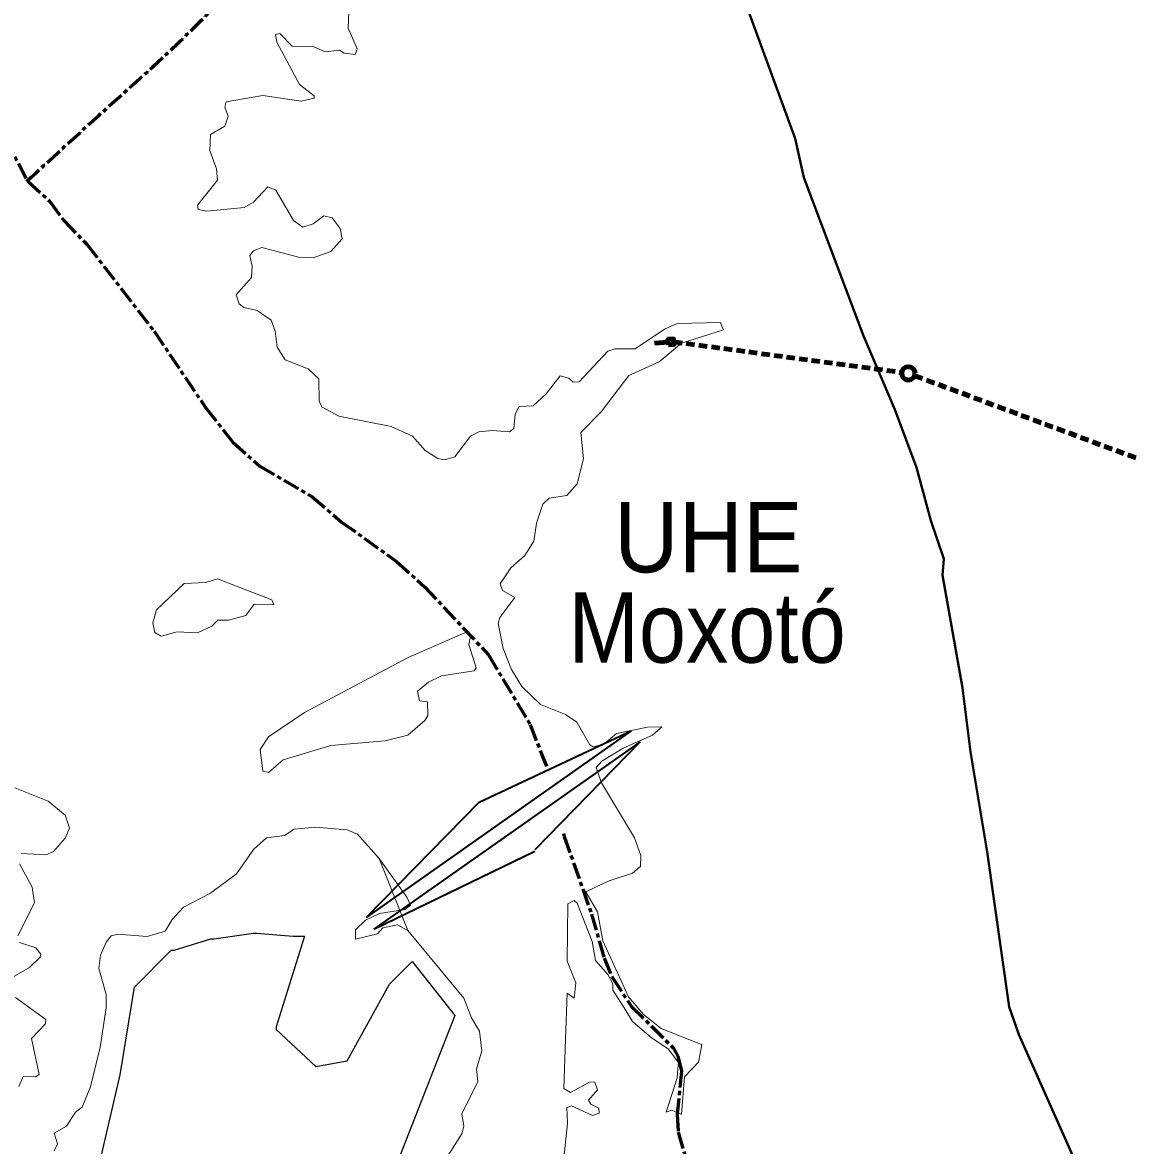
# Model space of a CAD drawing. Extents: x 553962 to 842807, y 8883888 to 9032388.
# Drawn here: x 583688 to 591570, y 8961818 to 8969814 of the extents above; entities that cross this region are included whole.
import ezdxf
from ezdxf.enums import TextEntityAlignment as Align

# ---------------------------------------------------------------- set-up
doc = ezdxf.new("R2010")
doc.units = 0
doc.header["$LTSCALE"] = 20
doc.linetypes.add('LONG_DASH_SHORT_DASH', pattern=[9.9, 6, -1.2, 1.5, -1.2])
doc.linetypes.add('MEDIUM_DASHED', pattern=[4.5, 3, -1.5])
for name, color, linetype, lineweight in [('12', 7, 'Continuous', 25), ('15', 7, 'Continuous', 90), ('21', 7, 'Continuous', 25), ('25', 7, 'Continuous', 13), ('7', 7, 'LONG_DASH_SHORT_DASH', 60)]:
    doc.layers.add(name, color=color, linetype=linetype, lineweight=lineweight)
doc.layers.add('42', color=7, linetype='Continuous')

msp = doc.modelspace()

# ---------------------------------------------------------------- linework, layer by layer
at = {"layer": '12', "lineweight": 40}
msp.add_lwpolyline([(588857.48, 8969895.36), (589190.28, 8968987.66), (589250.95, 8968710.72), (589674.63, 8967582.26), (589899.51, 8967058.88), (590052.24, 8966645.37), (590154.61, 8966267.66), (590247.4, 8965995.5), (590238.85, 8965878.77), (590381.41, 8965077.18), (590437.7, 8964620.86), (590556.93, 8963909.53), (590712.31, 8962804.74), (590781.78, 8962609.43), (591396.36, 8961227.89)], dxfattribs=at)
at = {"layer": '15'}
msp.add_line((588186.73, 8967531.05), (588285, 8967537.41), dxfattribs=at)
at = {"layer": '15', "linetype": 'MEDIUM_DASHED'}
for p, q in [((588325, 8967540), (589948.04, 8967322.25)), ((590039.76, 8967299.35), (592054.89, 8966550.12))]:
    msp.add_line(p, q, dxfattribs=at)
at = {"layer": '15'}
msp.add_lwpolyline([(588286.3, 8967518.78), (588326.22, 8967521.3), (588323.7, 8967561.22), (588283.78, 8967558.7)], close=True, dxfattribs=at)
msp.add_circle((589995.18, 8967315.93), 47.56, dxfattribs=at)
at = {"layer": '21'}
msp.add_lwpolyline([(584162.75, 8961372.07), (584384.7, 8962320.71), (584485.58, 8962946.41), (584747.89, 8963208.8), (584768.07, 8963208.8), (585030.37, 8963289.54), (585050.55, 8963289.54), (585333.03, 8963329.91), (585353.21, 8963329.91), (585615.51, 8963309.72), (585655.87, 8963309.72), (585676.04, 8963309.72), (585696.22, 8963309.72), (585494.45, 8962663.84), (585494.45, 8962643.66), (585776.93, 8962381.27), (585998.88, 8962421.63), (586301.54, 8962966.6), (586462.96, 8963128.07), (586765.62, 8962744.58), (586351.34, 8961682.22)], dxfattribs=at)
at = {"layer": '25', "lineweight": 35}
for p, q in [((588022.58, 8964770.61), (586135.64, 8963442.61)), ((586940.71, 8964263.37), (588022.58, 8964770.61)), ((588084.7, 8964692.04), (586189.87, 8963358.49)), ((587339.26, 8963925.53), (588084.7, 8964692.04)), ((586940.71, 8964263.37), (586135.64, 8963442.61)), ((586189.87, 8963358.49), (587335.74, 8963913.77))]:
    msp.add_line(p, q, dxfattribs=at)
at = {"layer": '25'}
for points in [[(586012.34, 8969889.72), (586006.04, 8969772.92), (586071.65, 8969626.72), (586056.71, 8969586.34), (585978.37, 8969594.77), (585945.86, 8969618.04), (585842.43, 8969605.43), (585761.67, 8969641.4), (585608.99, 8969645.66), (585519.48, 8969734.81), (585490.31, 8969728.74), (585498.31, 8969673.32), (585661.36, 8969372.46), (585765.37, 8969291.38), (585763.75, 8969274.22), (585672.2, 8969254.85), (585400.54, 8969295.15), (585139.6, 8969248.38), (585128.73, 8969210.2), (585151.91, 8969146.46), (585128.57, 8969076.47), (585026.82, 8969016.83), (585022.12, 8968902.07), (585069.35, 8968771.8), (585077.63, 8968692.14), (584933.69, 8968514.08), (584939.83, 8968481.55), (585001.18, 8968471.01), (585266.9, 8968496.52), (585333.86, 8968534.01), (585434.47, 8968644.93), (585434.47, 8968644.93), (585492.35, 8968621.04), (585617.42, 8968405.01), (585683.29, 8968356.35), (585757.2, 8968379.57), (585833.76, 8968436.82), (585893.91, 8968423.58), (585950.22, 8968348.51), (585965.43, 8968274.1), (585882.95, 8968184.35), (585757.42, 8968137.5), (585663.96, 8968141.74), (585392.06, 8968211.74), (585332.79, 8968188.49), (585307.12, 8968156.32), (585324.04, 8968076.06), (585319.76, 8967999.41)], [(586012.34, 8969889.72), (586006.04, 8969772.92), (586071.65, 8969626.72), (586056.71, 8969586.34), (585978.37, 8969594.77), (585945.86, 8969618.04), (585842.43, 8969605.43), (585761.67, 8969641.4), (585608.99, 8969645.66), (585519.48, 8969734.81), (585490.31, 8969728.74), (585498.31, 8969673.32), (585661.36, 8969372.46), (585765.37, 8969291.38), (585763.75, 8969274.22), (585672.2, 8969254.85), (585400.54, 8969295.15), (585139.6, 8969248.38), (585128.73, 8969210.2), (585151.91, 8969146.46), (585128.57, 8969076.47), (585026.82, 8969016.83), (585022.12, 8968902.07), (585069.35, 8968771.8), (585077.63, 8968692.14), (584933.69, 8968514.08), (584939.83, 8968481.55), (585001.18, 8968471.01), (585266.9, 8968496.52), (585333.86, 8968534.01), (585434.47, 8968644.93), (585434.47, 8968644.93), (585492.35, 8968621.04), (585617.42, 8968405.01), (585683.29, 8968356.35), (585757.2, 8968379.57), (585833.76, 8968436.82), (585893.91, 8968423.58), (585950.22, 8968348.51), (585965.43, 8968274.1), (585882.95, 8968184.35), (585757.42, 8968137.5), (585663.96, 8968141.74), (585392.06, 8968211.74), (585332.79, 8968188.49), (585307.12, 8968156.32), (585324.04, 8968076.06), (585319.76, 8967999.41)], [(585319.76, 8967999.41), (585209.44, 8967874.04), (585230.74, 8967810.37), (585264.62, 8967784.9), (585358.29, 8967763.45), (585459.95, 8967695.53), (585487.69, 8967616.78), (585500.46, 8967502.33), (585557.76, 8967413.09), (585721.29, 8967347.22), (585797.77, 8967276.88), (585799.87, 8967116.42), (585821.65, 8967075.01), (585940.36, 8967011.56), (586313.97, 8966937.23), (586464.77, 8966869.26), (586554.25, 8966767.16), (586645.37, 8966710.01), (586692.09, 8966701.54), (586766.16, 8966722.69), (586876.95, 8966869.23), (586938.27, 8966898.88), (587031.72, 8966909.61), (587155.32, 8966899.22), (587187.01, 8966922.63), (587195.62, 8967026.46), (587225.17, 8967079.37), (587324.97, 8967083.91), (587416.44, 8967170.95), (587516.53, 8967298.38), (587577.23, 8967281.69), (587609.8, 8967253.86), (587652.18, 8967256), (587856.25, 8967474.57), (587908.71, 8967491.79), (588049.26, 8967489.53), (588259.19, 8967631.51), (588349.67, 8967670.27), (588657.35, 8967677.51), (588667.85, 8967651.81)], [(585319.76, 8967999.41), (585209.44, 8967874.04), (585230.74, 8967810.37), (585264.62, 8967784.9), (585358.29, 8967763.45), (585459.95, 8967695.53), (585487.69, 8967616.78), (585500.46, 8967502.33), (585557.76, 8967413.09), (585721.29, 8967347.22), (585797.77, 8967276.88), (585799.87, 8967116.42), (585821.65, 8967075.01), (585940.36, 8967011.56), (586313.97, 8966937.23), (586464.77, 8966869.26), (586554.25, 8966767.16), (586645.37, 8966710.01), (586692.09, 8966701.54), (586766.16, 8966722.69), (586876.95, 8966869.23), (586938.27, 8966898.88), (587031.72, 8966909.61), (587155.32, 8966899.22), (587187.01, 8966922.63), (587195.62, 8967026.46), (587225.17, 8967079.37), (587324.97, 8967083.91), (587416.44, 8967170.95), (587516.53, 8967298.38), (587577.23, 8967281.69), (587609.8, 8967253.86), (587652.18, 8967256), (587856.25, 8967474.57), (587908.71, 8967491.79), (588049.26, 8967489.53), (588259.19, 8967631.51), (588349.67, 8967670.27), (588657.35, 8967677.51), (588667.85, 8967651.81)], [(588667.85, 8967651.81), (588678.2, 8967626.47), (588381.07, 8967532.11), (588221.72, 8967398.37), (588005.08, 8967300.63), (587807.31, 8967041.35), (587663.09, 8966894.86), (587681.96, 8966707.85), (587637.36, 8966529.42), (587563.22, 8966446.69), (587437.99, 8966427.43), (587392.74, 8966384.25), (587348.64, 8966249.62), (587329.23, 8966121.35), (587265.61, 8966019.59), (587165.82, 8965932.46), (587089.45, 8965817.97), (587106.46, 8965769.04), (587193.29, 8965719.86), (587087.17, 8965577.51), (587074.46, 8965534.58), (587110.68, 8965356.6), (587170.36, 8965207.49), (587244.26, 8965087.24), (587376.1, 8964957.46), (587554.3, 8964887.42), (587635.23, 8964832.09), (587726.68, 8964670.83), (587750.55, 8964658.02), (587826.43, 8964674.96), (587917.89, 8964751.29), (588138.81, 8964796.32), (588239.8, 8964798.63), (588239.8, 8964798.63), (588231.04, 8964790.86)], [(588667.85, 8967651.81), (588678.2, 8967626.47), (588381.07, 8967532.11), (588221.72, 8967398.37), (588005.08, 8967300.63), (587807.31, 8967041.35), (587663.09, 8966894.86), (587681.96, 8966707.85), (587637.36, 8966529.42), (587563.22, 8966446.69), (587437.99, 8966427.43), (587392.74, 8966384.25), (587348.64, 8966249.62), (587329.23, 8966121.35), (587265.61, 8966019.59), (587165.82, 8965932.46), (587089.45, 8965817.97), (587106.46, 8965769.04), (587193.29, 8965719.86), (587087.17, 8965577.51), (587074.46, 8965534.58), (587110.68, 8965356.6), (587170.36, 8965207.49), (587244.26, 8965087.24), (587376.1, 8964957.46), (587554.3, 8964887.42), (587635.23, 8964832.09), (587678.45, 8964757.63)], [(588231.04, 8964790.86), (588174.2, 8964740.46), (587964.72, 8964647.39), (587813.93, 8964556.03), (587773.59, 8964509.63), (587809.49, 8964400.92), (588045.32, 8964009.83), (588090.47, 8963883.41), (588087.92, 8963805.78), (588079.49, 8963798.68)], [(587773.59, 8964509.63), (587809.49, 8964400.92), (588045.32, 8964009.83), (588090.47, 8963883.41), (588087.92, 8963805.78), (588079.49, 8963798.68)], [(583679.97, 8963897.37), (583854.09, 8963888.99), (583909.51, 8963912.55), (583991.95, 8964005.67), (584023.83, 8964077.51), (583992.26, 8964171.21), (583871.33, 8964269.02), (583632.9, 8964364.82)], [(583679.97, 8963897.37), (583854.09, 8963888.99), (583909.51, 8963912.55), (583991.95, 8964005.67), (584023.83, 8964077.51), (583992.26, 8964171.21), (583871.33, 8964269.02), (583632.9, 8964364.82)], [(586687.94, 8961700.72), (586815.25, 8961902.81), (586830.17, 8961956.48), (586815.43, 8962043.22), (586929.99, 8962273.26), (586921.54, 8962361.45), (586957.6, 8962493.32), (586942.96, 8962632.67), (586885.41, 8962727), (586829.98, 8962867.4), (586432.91, 8963349.37), (586358.58, 8963389.7), (586254.55, 8963368.45), (586216.18, 8963326.09), (586059.06, 8963288.05), (586058.91, 8963353.18), (586131.08, 8963423.57), (586229.25, 8963469.58), (586410.85, 8963499.95), (586449.76, 8963529.99), (586424.39, 8963587.29), (586226.88, 8963861.34), (586073.9, 8964035.46), (585999.33, 8964065.25), (585774.66, 8964084.38), (585623.6, 8964071.58), (585553.46, 8964025), (585426.06, 8964009.98), (585334.88, 8963929.52), (585211.28, 8963752.85), (585026.89, 8963615.08), (584835.52, 8963515.05), (584754.96, 8963428.2), (584703.51, 8963345.16), (584575.68, 8963306.94), (584575.68, 8963306.94), (584367.91, 8963323.8), (584319.36, 8963311.08), (584283.8, 8963267.3), (584244.91, 8963172.83), (584232.22, 8963079.62), (584283.16, 8962892.68), (584283.16, 8962799.21), (584240.69, 8962518.82), (584172.14, 8962236.26), (584113.21, 8962091.88), (584066.39, 8962055.46), (584002.74, 8961955.96), (583913.81, 8961907.18), (583936.84, 8961830.57), (583913.51, 8961781.74)], [(586687.94, 8961700.72), (586815.25, 8961902.81), (586830.17, 8961956.48), (586815.43, 8962043.22), (586929.99, 8962273.26), (586921.54, 8962361.45), (586957.6, 8962493.32), (586942.96, 8962632.67), (586885.41, 8962727), (586829.98, 8962867.4), (586432.91, 8963349.37), (586226.88, 8963861.34), (586073.9, 8964035.46), (585999.33, 8964065.25), (585774.66, 8964084.38), (585623.6, 8964071.58), (585553.46, 8964025), (585426.06, 8964009.98), (585334.88, 8963929.52), (585211.28, 8963752.85), (585026.89, 8963615.08), (584835.52, 8963515.05), (584754.96, 8963428.2), (584703.51, 8963345.16), (584575.68, 8963306.94), (584575.68, 8963306.94), (584367.91, 8963323.8), (584319.36, 8963311.08), (584283.8, 8963267.3), (584244.91, 8963172.83), (584232.22, 8963079.62), (584283.16, 8962892.68), (584283.16, 8962799.21), (584240.69, 8962518.82), (584172.14, 8962236.26), (584113.21, 8962091.88), (584066.39, 8962055.46), (584002.74, 8961955.96), (583913.81, 8961907.18), (583936.84, 8961830.57), (583913.51, 8961781.74)], [(583654.66, 8963312.41), (583773.3, 8963547.22), (583756.35, 8963657.4), (583667.32, 8963822.87)], [(583654.66, 8963312.41), (583773.3, 8963547.22), (583756.35, 8963657.4), (583667.32, 8963822.87)], [(588079.49, 8963798.68), (588030.16, 8963757.17), (587858.52, 8963699.96), (587699.13, 8963625.33), (587781.9, 8963483), (587820.02, 8963275.28), (588001.96, 8962877.06), (588001.96, 8962877.06), (588108.8, 8962750.52), (588236.24, 8962650.67), (588522.97, 8962536.76)], [(588079.49, 8963798.68), (588030.16, 8963757.17), (587858.52, 8963699.96), (587699.13, 8963625.33), (587781.9, 8963483), (587820.02, 8963275.28), (588001.96, 8962877.06), (588001.96, 8962877.06), (588108.8, 8962750.52), (588236.24, 8962650.67), (588522.97, 8962536.76)], [(587982.84, 8962779.35), (587890.33, 8962924.36), (587890.1, 8962969.14), (587856.28, 8963036.91), (587766.92, 8963135.11), (587743.58, 8963270.8), (587637.12, 8963543.16), (587617.02, 8963563.81), (587571.69, 8963538.37), (587565.12, 8963131.32), (587628.82, 8962977.86), (587616.12, 8962866.88), (587565.43, 8962902.09), (587554.09, 8962576.4)], [(587982.84, 8962779.35), (587890.33, 8962924.36), (587890.1, 8962969.14), (587856.28, 8963036.91), (587766.92, 8963135.11), (587743.58, 8963270.8), (587637.12, 8963543.16), (587617.02, 8963563.81), (587571.69, 8963538.37), (587565.12, 8963131.32), (587628.82, 8962977.86), (587616.12, 8962866.88), (587565.43, 8962902.09), (587554.09, 8962576.4)], [(583548.25, 8962977.39), (583737.46, 8963086.17), (583815.23, 8963159.67), (583819.97, 8963181.01), (583784.15, 8963226.01), (583667.26, 8963264.53)], [(583548.25, 8962977.39), (583737.46, 8963086.17), (583815.23, 8963159.67), (583819.97, 8963181.01), (583784.15, 8963226.01), (583667.26, 8963264.53)], [(583662.84, 8962238.46), (583692.75, 8962310.49), (583781.61, 8962306.44), (583807.2, 8962323.47), (583752.2, 8962580.19), (583853.25, 8962685.57), (583853.99, 8962716.32), (583639.77, 8962873.37)], [(583662.84, 8962238.46), (583692.75, 8962310.49), (583781.61, 8962306.44), (583807.2, 8962323.47), (583752.2, 8962580.19), (583853.25, 8962685.57), (583853.99, 8962716.32), (583639.77, 8962873.37)], [(588354.46, 8962361.13), (588359.39, 8962408.79), (588285.45, 8962505.88), (588166.99, 8962584.15), (588032.32, 8962701.8), (587982.84, 8962779.35)], [(588354.46, 8962361.13), (588359.39, 8962408.79), (588285.45, 8962505.88), (588166.99, 8962584.15), (588032.32, 8962701.8), (587982.84, 8962779.35)], [(587554.09, 8962576.4), (587541.82, 8962223.87), (587588.71, 8962196.04), (587730.71, 8962272.25), (587762.68, 8962268.99), (587781.67, 8962215.12)], [(587554.09, 8962576.4), (587541.82, 8962223.87), (587588.71, 8962196.04), (587730.71, 8962272.25), (587762.68, 8962268.99), (587781.67, 8962215.12)], [(588522.97, 8962536.76), (588524.38, 8962536.2), (588501.87, 8962412.76), (588402.15, 8962308.26), (588381.12, 8962040.83), (588376.41, 8962042.76)], [(588522.97, 8962536.76), (588524.38, 8962536.2), (588501.87, 8962412.76), (588402.15, 8962308.26), (588381.12, 8962040.83), (588376.41, 8962042.76)], [(588271.62, 8962055.78), (588270.08, 8962055.25), (588348.08, 8962299.35), (588354.46, 8962361.13)], [(588271.62, 8962055.78), (588270.08, 8962055.25), (588348.08, 8962299.35), (588354.46, 8962361.13)], [(587781.67, 8962215.12), (587781.67, 8962215.12), (587718.16, 8962140.93), (587734.95, 8962113.28), (587792.36, 8962083.28), (587794.55, 8962050.02), (587745.49, 8962032.44), (587597.16, 8962100.18), (587563.1, 8962089.45), (587569.45, 8961975.69), (587540.15, 8961707.31), (587517.69, 8961501.6)], [(587781.67, 8962215.12), (587781.67, 8962215.12), (587718.16, 8962140.93), (587734.95, 8962113.28), (587792.36, 8962083.28), (587794.55, 8962050.02), (587745.49, 8962032.44), (587597.16, 8962100.18), (587563.1, 8962089.45), (587569.45, 8961975.69), (587540.15, 8961707.31), (587517.69, 8961501.6)], [(588376.41, 8962042.76), (588311.2, 8962069.42), (588271.62, 8962055.78), (588271.7, 8962060.31), (588271.62, 8962055.78)], [(588376.41, 8962042.76), (588311.2, 8962069.42), (588271.62, 8962055.78), (588271.7, 8962060.31), (588271.62, 8962055.78)]]:
    msp.add_lwpolyline(points, dxfattribs=at)
for points in [[(585077.73, 8965854.02), (584992.68, 8965826.34), (584839.89, 8965820.33), (584642.33, 8965632.86), (584616.75, 8965540.1), (584629.52, 8965471.59), (584675.91, 8965446.04), (584789.02, 8965475.73), (584933.36, 8965469.55), (585035.29, 8965516.32), (585079.85, 8965558.49), (585154.13, 8965558.66), (585279.12, 8965592.63), (585337.37, 8965673.49), (585478.87, 8965666.91), (585463.75, 8965703.24)], [(585077.73, 8965854.02), (584992.68, 8965826.34), (584839.89, 8965820.33), (584642.33, 8965632.86), (584616.75, 8965540.1), (584629.52, 8965471.59), (584675.91, 8965446.04), (584789.02, 8965475.73), (584933.36, 8965469.55), (585035.29, 8965516.32), (585079.85, 8965558.49), (585154.13, 8965558.66), (585279.12, 8965592.63), (585337.37, 8965673.49), (585478.87, 8965666.91), (585463.75, 8965703.24)], [(585438.95, 8964728.15), (585379.44, 8964639), (585398.45, 8964484), (585440.9, 8964473.27), (585545.01, 8964564.45), (585884.64, 8964666.35), (586267.49, 8964700.47), (586430.78, 8964740.83), (586553.89, 8964845.02), (586575.21, 8964881), (586570.74, 8964976.52), (586513.62, 8964985.35), (586501.29, 8965053.3), (586579.73, 8965116.91), (586670.61, 8965163.41), (586903.88, 8965197.41), (586919.18, 8965218.59), (586866.7, 8965384.85), (586876.84, 8965441.56), (586860.04, 8965477.53), (586435.07, 8965293.05), (585696.32, 8964900.39)], [(585438.95, 8964728.15), (585379.44, 8964639), (585398.45, 8964484), (585440.9, 8964473.27), (585545.01, 8964564.45), (585884.64, 8964666.35), (586267.49, 8964700.47), (586430.78, 8964740.83), (586553.89, 8964845.02), (586575.21, 8964881), (586570.74, 8964976.52), (586513.62, 8964985.35), (586501.29, 8965053.3), (586579.73, 8965116.91), (586670.61, 8965163.41), (586903.88, 8965197.41), (586919.18, 8965218.59), (586866.7, 8965384.85), (586876.84, 8965441.56), (586860.04, 8965477.53), (586435.07, 8965293.05), (585696.32, 8964900.39)]]:
    msp.add_lwpolyline(points, close=True, dxfattribs=at)
at = {"layer": '7'}
for points in [[(583174.43, 8969966.02), (583327.94, 8969505.43), (583474.67, 8969160.36), (583725.45, 8968684.79), (583883.22, 8968539.91), (583982.86, 8968403.51), (584146.94, 8968235.09), (584624.85, 8967616.63), (584992.25, 8967072.09), (585186.8, 8966825.65), (585377.18, 8966655.91), (585748.82, 8966438.64), (585960.51, 8966257.28), (586351.58, 8965976.75), (586551.04, 8965796.42), (587006.63, 8965310.86), (587303.14, 8964815.18), (587426.7, 8964495.31)], [(587540.89, 8964040.49), (587545.5, 8964018.95), (587739.9, 8963466.01), (587828.48, 8963154.95), (587886.75, 8963016.82), (588023.04, 8962809.08), (588321.33, 8962515.05), (588353.66, 8962454.75), (588379.72, 8962350.03), (588349.47, 8962039.71), (588356.09, 8961913.41), (588409.92, 8961732.72), (588515.88, 8961598.45), (588533.04, 8961520.18), (588511.38, 8961464.35), (588139.96, 8961215.97), (587908.15, 8961023.12), (587733.36, 8960846.16), (587616.53, 8960660.04), (587498.29, 8960337.36), (587362.23, 8959603.02), (587314.02, 8959147.24), (587303.16, 8958935.84), (587310.65, 8958872.98)]]:
    msp.add_lwpolyline(points, dxfattribs=at)
msp.add_spline([(583719.78, 8968683.1), (584226.01, 8969147.14), (585263.77, 8970159.59), (585803.75, 8970817.69), (586453.4, 8971391.41), (587077.75, 8971939.82), (587744.28, 8972277.31), (588469.87, 8972403.86), (588728.8, 8972391.81)], degree=3, dxfattribs=at)

# ---------------------------------------------------------------- texts
at = {"layer": '42'}
for s, width, p in [('UHE', 0.95, (588571.08, 8965899.39)), ('Moxotó', 0.9, (588562.65, 8965256.24))]:
    msp.add_text(s, height=500, dxfattribs=dict(at, width=width)).set_placement(p, align=Align.CENTER)

doc.saveas('drawing.dxf')
